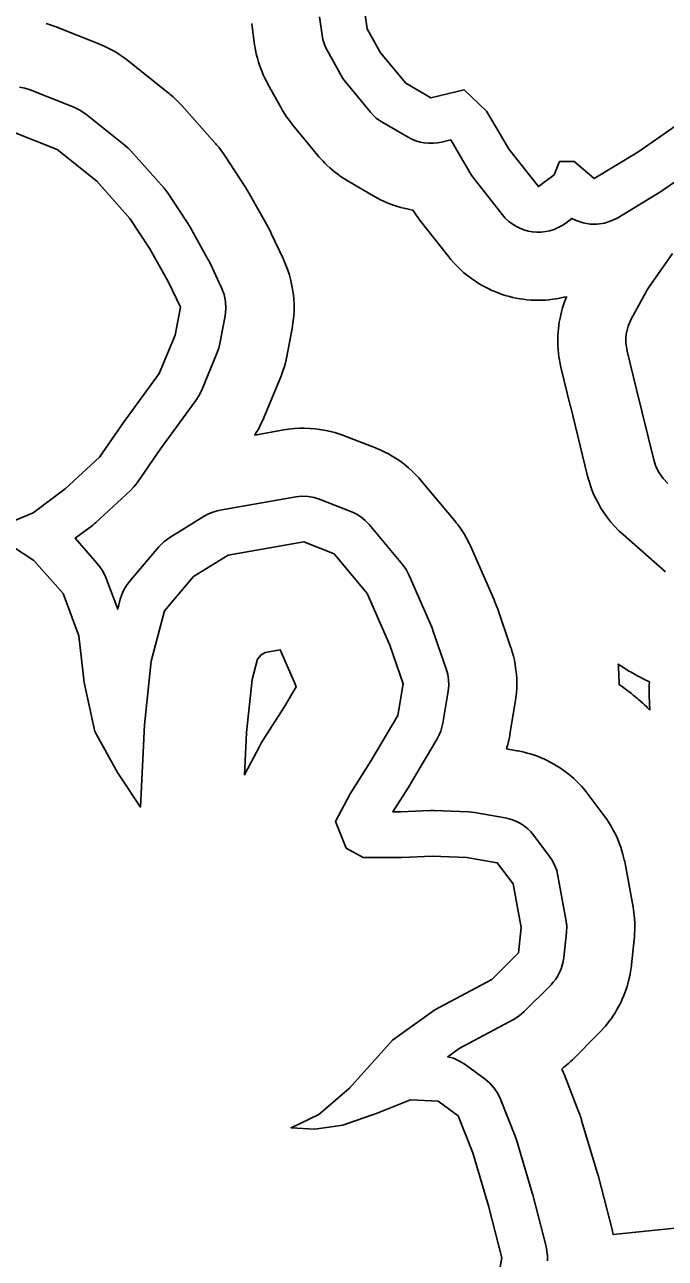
# Model space of a CAD drawing. Extents: x 1950930 to 2061844, y 904556 to 1017002.
# Drawn here: x 1978195 to 1979248, y 988166 to 990195 of the extents above; entities that cross this region are included whole.
import ezdxf

# ---------------------------------------------------------------- set-up
doc = ezdxf.new("R2010")
doc.units = 0
doc.layers.add('Exist Hydrographic Buffer Line', color=7, linetype='Continuous')
doc.layers.add('Exist Hydrographic Lake Shore', color=7, linetype='Continuous')

msp = doc.modelspace()

# ---------------------------------------------------------------- linework, layer by layer
at = {"layer": 'Exist Hydrographic Buffer Line'}
for points in [[(1978230.3, 990196.9), (1978238.8, 990194.1), (1978241.9, 990193), (1978245, 990191.9), (1978316.9, 990163.5), (1978320.8, 990161.9), (1978324.6, 990160.1), (1978334.7, 990155.3), (1978342.1, 990151.3), (1978349.2, 990146.9), (1978358.5, 990140.5), (1978361.9, 990138.1), (1978365.2, 990135.5), (1978430.6, 990083.2), (1978432.4, 990081.7), (1978434.2, 990080.2), (1978438.9, 990076.1), (1978442.4, 990072.9), (1978445.7, 990069.6), (1978450.1, 990065.1), (1978451.7, 990063.4), (1978453.3, 990061.7), (1978507.7, 990000.7), (1978509.1, 989999.1), (1978510.5, 989997.4), (1978514.1, 989993.1), (1978516.7, 989989.8), (1978519.2, 989986.4), (1978522.5, 989981.8), (1978523.7, 989980), (1978524.9, 989978.3), (1978557.6, 989928.1), (1978558.1, 989927.3), (1978558.6, 989926.5), (1978559.9, 989924.4), (1978560.9, 989922.8), (1978561.9, 989921.1), (1978563.1, 989919), (1978563.6, 989918.1), (1978564.1, 989917.3), (1978594.6, 989862.8), (1978595, 989862), (1978595.5, 989861.1), (1978596.7, 989858.9), (1978597.6, 989857.2), (1978598.5, 989855.5), (1978599.6, 989853.2), (1978600, 989852.4), (1978600.4, 989851.5), (1978620, 989810.1), (1978621.8, 989806), (1978623.5, 989802), (1978627.7, 989790.9), (1978630.5, 989782.6), (1978632.6, 989774), (1978635, 989762.4), (1978636.5, 989753.7), (1978637.3, 989745), (1978637.8, 989733.2), (1978637.9, 989724.3), (1978637.3, 989715.5), (1978636, 989703.8), (1978635.5, 989699.4), (1978634.7, 989695.1), (1978626, 989649.3), (1978625.4, 989646.5), (1978624.8, 989643.7), (1978623, 989636.3), (1978621.5, 989630.8), (1978619.7, 989625.3), (1978617.2, 989618.1), (1978616.2, 989615.5), (1978615.1, 989612.8), (1978589, 989549.6), (1978587.6, 989546.5), (1978586.2, 989543.5), (1978582.3, 989535.5), (1978579.3, 989529.6), (1978575.8, 989523.9), (1978573.2, 989519.8), (1978621.3, 989528.3), (1978625.1, 989528.9), (1978628.9, 989529.4), (1978639.1, 989530.4), (1978646.7, 989531), (1978654.4, 989531), (1978664.6, 989530.7), (1978672.3, 989530.2), (1978679.9, 989529.2), (1978690, 989527.4), (1978697.5, 989525.9), (1978704.8, 989523.9), (1978714.6, 989520.8), (1978718.3, 989519.6), (1978721.8, 989518.2), (1978772, 989498.6), (1978775.2, 989497.3), (1978778.4, 989495.8), (1978787, 989491.8), (1978793.3, 989488.7), (1978799.3, 989485.1), (1978807.3, 989480.1), (1978813.2, 989476.1), (1978818.7, 989471.9), (1978826, 989465.9), (1978831.3, 989461.2), (1978836.3, 989456.3), (1978842.8, 989449.4), (1978845.2, 989446.8), (1978847.5, 989444.1), (1978902, 989378.7), (1978904.4, 989375.6), (1978906.8, 989372.5), (1978913, 989363.8), (1978917.4, 989357.2), (1978921.3, 989350.3), (1978926.3, 989340.9), (1978928, 989337.4), (1978929.7, 989333.7), (1978966.7, 989248.7), (1978967.2, 989247.7), (1978967.6, 989246.7), (1978968.7, 989243.9), (1978969.6, 989241.9), (1978970.3, 989239.8), (1978971.4, 989237), (1978971.7, 989236), (1978972.1, 989234.9), (1978993.9, 989171.7), (1978995, 989168.4), (1978995.9, 989165.1), (1978998.4, 989156.1), (1979000.1, 989149.3), (1979001.3, 989142.5), (1979002.6, 989133.3), (1979003.4, 989126.4), (1979003.8, 989119.4), (1979004, 989110.1), (1979003.9, 989103.2), (1979003.4, 989096.2), (1979002.5, 989087), (1979002.1, 989083.5), (1979001.5, 989080.1), (1978992.8, 989027.7), (1978992.4, 989025.2), (1978991.9, 989022.7), (1978990.4, 989016), (1978989.2, 989011), (1978987.8, 989006.1), (1978987.1, 989003.6), (1979003.9, 989000.6), (1979006.5, 989000.2), (1979009, 988999.6), (1979016, 988998.1), (1979021.1, 988996.8), (1979026.2, 988995.3), (1979032.9, 988993.1), (1979037.9, 988991.4), (1979042.8, 988989.4), (1979049.3, 988986.6), (1979054.1, 988984.3), (1979058.8, 988981.9), (1979065, 988978.5), (1979069.5, 988975.8), (1979074, 988973), (1979079.8, 988969), (1979084.1, 988965.9), (1979088.3, 988962.6), (1979093.7, 988958.1), (1979097.7, 988954.7), (1979101.5, 988951), (1979106.6, 988946), (1979110.2, 988942.2), (1979113.7, 988938.2), (1979118.2, 988932.7), (1979119.8, 988930.7), (1979121.4, 988928.6), (1979147.6, 988893.7), (1979149.5, 988891.1), (1979151.3, 988888.4), (1979156.1, 988881.1), (1979159.5, 988875.6), (1979162.6, 988869.9), (1979166.6, 988862.2), (1979169.3, 988856.3), (1979171.8, 988850.3), (1979174.8, 988842.1), (1979176.8, 988836), (1979178.5, 988829.7), (1979180.6, 988821.3), (1979181.3, 988818.1), (1979181.9, 988815), (1979195, 988743), (1979195.7, 988739.1), (1979196.2, 988735.1), (1979197.3, 988724.5), (1979197.9, 988716.6), (1979197.9, 988708.6), (1979197.5, 988698), (1979197.3, 988694), (1979197, 988690), (1979192.6, 988648.6), (1979192.4, 988646.2), (1979192, 988643.9), (1979191.1, 988637.5), (1979190.3, 988632.9), (1979189.3, 988628.2), (1979187.8, 988622), (1979186.6, 988617.4), (1979185.3, 988612.8), (1979183.3, 988606.8), (1979181.7, 988602.3), (1979179.9, 988597.9), (1979177.4, 988592), (1979175.5, 988587.7), (1979173.3, 988583.4), (1979170.3, 988577.8), (1979168, 988573.6), (1979165.5, 988569.6), (1979162.1, 988564.2), (1979159.4, 988560.2), (1979156.6, 988556.4), (1979152.7, 988551.4), (1979149.7, 988547.7), (1979146.5, 988544.1), (1979142.2, 988539.4), (1979140.6, 988537.7), (1979138.9, 988536), (1979095.4, 988492.3), (1979092.4, 988489.5), (1979089.3, 988486.7), (1979081, 988479.5), (1979077.8, 988476.9), (1979078.4, 988475.5), (1979080.1, 988471.9), (1979081.6, 988468.3), (1979105.6, 988407.2), (1979106, 988406.1), (1979106.4, 988405), (1979107.5, 988402.1), (1979108.2, 988399.9), (1979109, 988397.7), (1979109.9, 988394.8), (1979110.3, 988393.7), (1979110.6, 988392.6), (1979136.8, 988305.4), (1979136.9, 988304.8), (1979137.1, 988304.3), (1979137.5, 988302.8), (1979137.8, 988301.7), (1979138.1, 988300.6), (1979138.5, 988299.2), (1979138.6, 988298.6), (1979138.8, 988298.1), (1979160.6, 988213), (1979161.3, 988210.1), (1979161.9, 988207.2), (1979162.4, 988204.8), (1979300.9, 988218.8)], [(1979248.5, 989295), (1979178.7, 989356.1), (1979175.6, 989358.9), (1979172.5, 989361.9), (1979164.5, 989370.1), (1979158.8, 989376.4), (1979153.5, 989383.2), (1979146.8, 989392.5), (1979142.1, 989399.6), (1979138, 989407.1), (1979132.8, 989417.3), (1979129.2, 989425.1), (1979126.2, 989433.1), (1979122.7, 989444), (1979121.4, 989448.1), (1979120.3, 989452.2), (1979092, 989567.8), (1979092, 989567.8), (1979091.9, 989567.9), (1979091.9, 989568), (1979091.9, 989568.1), (1979091.9, 989568.2), (1979091.8, 989568.4), (1979091.8, 989568.4), (1979091.8, 989568.5), (1979076.6, 989631.7), (1979076, 989634.2), (1979075.5, 989636.8), (1979074.1, 989643.6), (1979073.3, 989648.7), (1979072.7, 989653.8), (1979072, 989660.7), (1979071.6, 989665.8), (1979071.4, 989671), (1979071.4, 989677.9), (1979071.5, 989683.1), (1979071.8, 989688.3), (1979072.4, 989695.2), (1979073, 989700.3), (1979073.8, 989705.4), (1979075, 989712.3), (1979076.1, 989717.3), (1979077.3, 989722.3), (1979079.2, 989729), (1979080.7, 989734), (1979082.4, 989738.8), (1979084.9, 989745.3), (1979085.7, 989747.4), (1979081.5, 989746.4), (1979074.4, 989744.9), (1979069.1, 989743.9), (1979063.7, 989743.1), (1979056.5, 989742.3), (1979051.1, 989741.9), (1979045.7, 989741.6), (1979038.4, 989741.5), (1979033, 989741.6), (1979027.6, 989741.9), (1979020.4, 989742.5), (1979015, 989743.1), (1979009.6, 989743.9), (1979002.5, 989745.2), (1978997.2, 989746.3), (1978991.9, 989747.7), (1978984.9, 989749.6), (1978979.8, 989751.2), (1978974.7, 989753.1), (1978967.9, 989755.7), (1978962.9, 989757.8), (1978958, 989760.2), (1978951.5, 989763.4), (1978946.8, 989766), (1978942.1, 989768.8), (1978936, 989772.7), (1978931.5, 989775.7), (1978927.2, 989779), (1978921.4, 989783.4), (1978917.2, 989786.9), (1978913.2, 989790.5), (1978908, 989795.5), (1978904.1, 989799.3), (1978900.5, 989803.3), (1978895.7, 989808.8), (1978894, 989810.9), (1978892.3, 989813), (1978844.3, 989874.1), (1978843.2, 989875.6), (1978842, 989877.1), (1978839, 989881.2), (1978836.8, 989884.3), (1978834.8, 989887.5), (1978833.2, 989890), (1978830.6, 989890.4), (1978823.6, 989891.8), (1978818.4, 989892.9), (1978813.3, 989894.3), (1978806.5, 989896.3), (1978801.4, 989898), (1978796.4, 989899.8), (1978789.8, 989902.5), (1978784.9, 989904.6), (1978780.1, 989906.9), (1978773.8, 989910.2), (1978771.4, 989911.5), (1978769.1, 989912.8), (1978727.7, 989936.8), (1978725.6, 989938), (1978723.5, 989939.4), (1978717.8, 989942.9), (1978713.7, 989945.7), (1978709.7, 989948.7), (1978704.4, 989952.8), (1978700.6, 989955.9), (1978696.8, 989959.2), (1978692, 989963.7), (1978688.4, 989967.2), (1978685, 989970.8), (1978680.5, 989975.8), (1978678.8, 989977.6), (1978677.2, 989979.5), (1978635.8, 990029.7), (1978634.2, 990031.7), (1978632.7, 990033.7), (1978628.5, 990039.2), (1978625.5, 990043.4), (1978622.8, 990047.7), (1978619.1, 990053.5), (1978617.8, 990055.7), (1978616.6, 990058), (1978594.8, 990097.2), (1978593.5, 990099.5), (1978592.4, 990101.7), (1978589.3, 990107.9), (1978587.2, 990112.5), (1978585.2, 990117.2), (1978582.7, 990123.6), (1978581, 990128.4), (1978579.5, 990133.3), (1978577.6, 990139.8), (1978576.3, 990144.8), (1978575.2, 990149.8), (1978574, 990156.5), (1978573.5, 990159), (1978573.1, 990161.5), (1978568.8, 990192.1), (1978568.2, 990196.6)], [(1979308.6, 989967.1), (1979245.4, 989923.5), (1979243.5, 989922.2), (1979241.7, 989921.1), (1979169.8, 989877.4), (1979159.2, 989872.1), (1979148, 989868.6), (1979136.3, 989866.8), (1979124.5, 989866.8), (1979112.9, 989868.8), (1979101.7, 989872.5), (1979094.6, 989876.2), (1979084.4, 989868.5), (1979078.4, 989864.4), (1979072, 989861), (1979065.3, 989858.1), (1979058.4, 989855.9), (1979051.3, 989854.4), (1979044.1, 989853.6), (1979036.8, 989853.5), (1979029.6, 989854.1), (1979022.4, 989855.4), (1979015.5, 989857.4), (1979008.7, 989860), (1979002.2, 989863.3), (1978996.1, 989867.2), (1978990.4, 989871.7), (1978985.1, 989876.7), (1978980.4, 989882.2), (1978932.4, 989943.2), (1978929.4, 989947.3), (1978926.7, 989951.6), (1978895.3, 990005.2), (1978880.4, 990001.7), (1978873.4, 990000.3), (1978866.3, 989999.7), (1978859.1, 989999.7), (1978852, 990000.4), (1978845, 990001.7), (1978838.2, 990003.8), (1978831.6, 990006.4), (1978825.3, 990009.7), (1978783.9, 990033.7), (1978778.2, 990037.3), (1978773, 990041.3), (1978768.1, 990045.9), (1978763.6, 990050.8), (1978722.2, 990101), (1978718.1, 990106.5), (1978714.5, 990112.3), (1978692.7, 990151.6), (1978689.6, 990157.7), (1978687.2, 990164.1), (1978685.3, 990170.7), (1978684, 990177.4), (1978679.7, 990207.9)], [(1978186.7, 990092.2), (1978195.5, 990090.4), (1978204, 990087.7), (1978275.9, 990059.3), (1978286, 990054.4), (1978295.2, 990048.1), (1978360.6, 989995.8), (1978365.3, 989991.6), (1978369.7, 989987.1), (1978424.2, 989926.1), (1978427.8, 989921.7), (1978431, 989917.1), (1978463.7, 989867), (1978465.1, 989864.8), (1978466.3, 989862.6), (1978496.8, 989808.1), (1978498.1, 989805.9), (1978499.2, 989803.6), (1978518.8, 989762.1), (1978523, 989751.1), (1978525.4, 989739.6), (1978526, 989727.8), (1978524.7, 989716), (1978516, 989670.2), (1978514.2, 989662.8), (1978511.6, 989655.6), (1978485.5, 989592.4), (1978481.6, 989584.3), (1978476.7, 989576.8), (1978418.5, 989496.9), (1978379.8, 989441), (1978374.7, 989434.5), (1978369, 989428.6), (1978312.3, 989376.2), (1978309.5, 989373.7), (1978306.5, 989371.3), (1978278.1, 989350), (1978314.5, 989308.6), (1978318.7, 989303.3), (1978322.5, 989297.6), (1978325.7, 989291.6), (1978328.4, 989285.4), (1978348, 989233.2), (1978352.3, 989249.8), (1978354.9, 989257.7), (1978358.3, 989265.3), (1978362.6, 989272.5), (1978367.6, 989279.1), (1978415.5, 989335.8), (1978423.9, 989344.3), (1978433.5, 989351.3), (1978490.1, 989386.2), (1978496.3, 989389.6), (1978502.8, 989392.4), (1978509.6, 989394.6), (1978516.5, 989396.2), (1978640.7, 989418), (1978650.9, 989419.1), (1978661.1, 989418.7), (1978671.2, 989417), (1978681, 989413.9), (1978731.1, 989394.3), (1978739.7, 989390.3), (1978747.7, 989385.3), (1978754.9, 989379.3), (1978761.4, 989372.5), (1978815.9, 989307.1), (1978822.1, 989298.4), (1978827, 989289), (1978864.1, 989204), (1978865.2, 989201.2), (1978866.2, 989198.5), (1978888, 989135.2), (1978890.5, 989126.2), (1978891.8, 989117), (1978892, 989107.7), (1978891.1, 989098.5), (1978882.4, 989046.1), (1978880.9, 989039.4), (1978878.9, 989032.9), (1978876.2, 989026.5), (1978873, 989020.4), (1978829.4, 988946.3), (1978828.7, 988945.1), (1978828, 988943.9), (1978800, 988900.1), (1978813.3, 988900.1), (1978861.8, 988902.2), (1978864.8, 988902.3), (1978867.9, 988902.3), (1978924.6, 988900.1), (1978929.6, 988899.7), (1978934.5, 988899), (1978984.7, 988890.3), (1978991.6, 988888.8), (1978998.3, 988886.6), (1979004.8, 988883.8), (1979011, 988880.4), (1979016.9, 988876.4), (1979022.3, 988871.9), (1979027.3, 988866.9), (1979031.8, 988861.4), (1979058, 988826.5), (1979062.8, 988819.3), (1979066.7, 988811.5), (1979069.7, 988803.4), (1979071.7, 988794.9), (1979084.8, 988723), (1979086, 988712.4), (1979085.6, 988701.7), (1979081.3, 988660.3), (1979080.3, 988654), (1979078.8, 988647.8), (1979076.9, 988641.7), (1979074.4, 988635.9), (1979071.4, 988630.2), (1979067.9, 988624.9), (1979064, 988619.8), (1979059.7, 988615.1), (1979016.1, 988571.5), (1979007.8, 988564.3), (1978998.5, 988558.4), (1978909.2, 988510.6), (1978890.5, 988497.2), (1978899.9, 988494.6), (1978909.9, 988490.2), (1978919.2, 988484.4), (1978951.9, 988460.4), (1978959.9, 988453.6), (1978967, 988445.7), (1978972.8, 988436.9), (1978977.3, 988427.3), (1979001.3, 988366.3), (1979002.4, 988363.4), (1979003.3, 988360.4), (1979029.5, 988273.2), (1979029.9, 988271.7), (1979030.3, 988270.3), (1979052.1, 988185.2), (1979053.6, 988177.4), (1979054.4, 988169.5), (1979054.3, 988161.5)], [(1979252.5, 989440.3), (1979244.5, 989448.5), (1979237.8, 989457.8), (1979232.6, 989468), (1979229.1, 989478.9), (1979200.8, 989594.5), (1979200.7, 989594.6), (1979200.7, 989594.7), (1979185.4, 989658), (1979184.1, 989664.8), (1979183.4, 989671.7), (1979183.4, 989678.6), (1979184, 989685.5), (1979185.2, 989692.3), (1979187.1, 989699), (1979189.6, 989705.5), (1979192.6, 989711.7), (1979216.6, 989755.3), (1979218.5, 989758.6), (1979220.6, 989761.8), (1979259.8, 989818.5)]]:
    msp.add_lwpolyline(points, dxfattribs=at)
for points in [[(1978556.4, 988960.3), (1978557.1, 988961.9), (1978581.1, 989007.7), (1978584.6, 989014.1), (1978588.4, 989020.3), (1978621.6, 989072.2), (1978641.2, 989105.6), (1978638.6, 989113), (1978615.2, 989166.8), (1978590.2, 989162.4), (1978583.8, 989158.4), (1978577.7, 989151.2), (1978568.8, 989117.6), (1978559.8, 989030.4)], [(1979222.6, 989067.5), (1979222.6, 989068.3), (1979222.4, 989071), (1979222.2, 989073.8), (1979222, 989077.5), (1979222, 989078.8), (1979221.9, 989080.2), (1979221.7, 989090), (1979221.6, 989092.8), (1979221.6, 989095.5), (1979221.6, 989102.9), (1979221.7, 989108.4), (1979222, 989113.8), (1979220.8, 989114.4), (1979215.8, 989116.7), (1979210.8, 989119.2), (1979204.3, 989122.7), (1979201.9, 989124), (1979199.4, 989125.4), (1979190.8, 989130.3), (1979188.4, 989131.7), (1979186.1, 989133.2), (1979179.8, 989137.1), (1979175.1, 989140.1), (1979170.6, 989143.2), (1979170.9, 989140.4), (1979171.2, 989135.2), (1979171.6, 989128.2), (1979171.7, 989125.6), (1979171.8, 989123), (1979172, 989113.7), (1979172, 989111.1), (1979172, 989109.5), (1979174.3, 989107.9), (1979175.9, 989106.8), (1979177.6, 989105.6), (1979181.9, 989102.6), (1979185.1, 989100.2), (1979188.2, 989097.8), (1979192.3, 989094.5), (1979193.9, 989093.3), (1979195.4, 989092), (1979200.9, 989087.5), (1979202.4, 989086.3), (1979203.9, 989085), (1979207.9, 989081.5), (1979210.9, 989078.9), (1979213.8, 989076.2), (1979217.6, 989072.5), (1979219, 989071.1), (1979220.4, 989069.7)]]:
    msp.add_lwpolyline(points, close=True, dxfattribs=at)
at = {"layer": 'Exist Hydrographic Lake Shore'}
for points in [[(1979266, 990028.8), (1979202.8, 989985.2), (1979130.9, 989941.6), (1979098.2, 989969.9), (1979074.2, 989969.9), (1979065.5, 989948.1), (1979039.4, 989928.5), (1978991.4, 989989.5), (1978954.4, 990052.8), (1978917.3, 990087.7), (1978862.9, 990074.6), (1978821.4, 990098.6), (1978780, 990148.7), (1978758.3, 990188), (1978753.9, 990218.5)], [(1978176.5, 990017.9), (1978248.4, 989989.5), (1978313.7, 989937.2), (1978368.2, 989876.2), (1978400.9, 989826), (1978431.4, 989771.5), (1978451, 989730.1), (1978442.3, 989684.3), (1978416.1, 989621), (1978357.3, 989540.4), (1978318.1, 989483.7), (1978261.4, 989431.3), (1978209.1, 989392.1), (1978136.1, 989361.5), (1978210.2, 989313.6), (1978258.2, 989259.1), (1978284.3, 989189.3), (1978293, 989113), (1978310.5, 989032.3), (1978347.5, 988964.7), (1978385.6, 988908), (1978392.2, 989043.2), (1978403.1, 989147.9), (1978424.9, 989230.7), (1978472.8, 989287.4), (1978529.5, 989322.3), (1978653.7, 989344.1), (1978703.8, 989324.5), (1978758.3, 989259.1), (1978795.3, 989174)], [(1978795.3, 989174), (1978817.1, 989110.8), (1978808.4, 989058.5), (1978764.8, 988984.3), (1978729.9, 988929.8), (1978706, 988884), (1978723.4, 988840.4), (1978751.7, 988825.1), (1978814.9, 988825.1), (1978865, 988827.3), (1978921.7, 988825.1), (1978971.8, 988816.4), (1978997.9, 988781.5), (1979011, 988709.6), (1979006.7, 988668.1), (1978963.1, 988624.5), (1978869.4, 988574.4), (1978799.7, 988524.2), (1978728.8, 988445.7), (1978678.7, 988402.1), (1978633, 988380.3), (1978672.2, 988378.1), (1978717.9, 988384.7), (1978774.6, 988404.3), (1978829.1, 988426.1), (1978874.8, 988423.9), (1978907.5, 988399.9), (1978931.5, 988338.9), (1978957.6, 988251.7), (1978979.4, 988166.6), (1978972.9, 988129.5)]]:
    msp.add_lwpolyline(points, dxfattribs=at)

doc.saveas('drawing.dxf')
